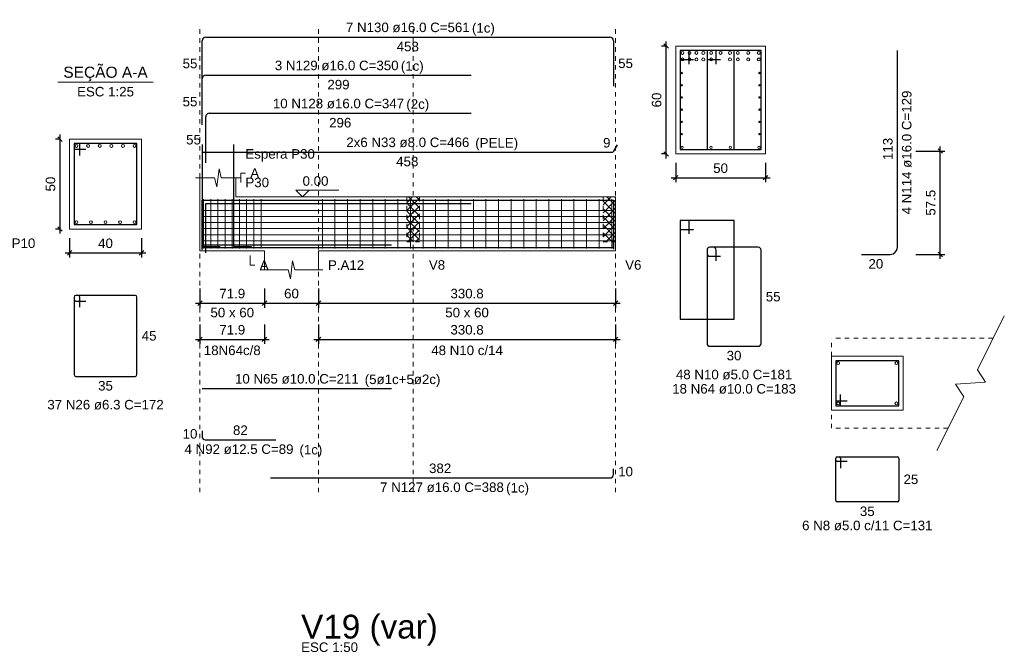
# Model space of a CAD drawing. Header units: millimetres. Extents: x 10 to 1250, y -62 to 528.
# Tile 844 of 909: x 837 to 858, y 84 to 98. Entities that reach past the tile are written whole.
import ezdxf

# ---------------------------------------------------------------- set-up
doc = ezdxf.new("R2010")
doc.units = ezdxf.units.MM
doc.header["$LTSCALE"] = 0.05
doc.linetypes.add('DOT', pattern=[6.35, 0, -6.35])
for name, color, linetype, lineweight in [('Descrição da armadura', 7, 'Continuous', 5), ('DT-Arm complementar', 5, 'Continuous', 5), ('DT-Barras na forma', 2, 'Continuous', 30), ('DT-Barras no corte', 5, 'Continuous', 5), ('DT-Barras rebatidas', 2, 'Continuous', 30), ('DT-Cotas', 9, 'Continuous', 5), ('DT-Forma', 5, 'Continuous', 5), ('DT-Hachura intersecção vigas', 9, 'Continuous', 5), ('DT-Pontilhado', 9, 'DOT', 5), ('DT-Textos', 7, 'Continuous', 5), ('DT-Título', 3, 'Continuous', 20), ('Textos armaduras', 7, 'Continuous', 5)]:
    doc.layers.add(name, color=color, linetype=linetype, lineweight=lineweight)
doc.styles.add('Arial', font='arial.ttf')
doc.styles.get("Standard").update_dxf_attribs({"font": 'arial.ttf'})
doc.dimstyles.new('UM_25.000000', dxfattribs={"dimtxt": 0.18, "dimasz": 0.1, "dimexe": 0.1, "dimexo": 0.2, "dimgap": 0, "dimtad": 1, "dimtih": 1, "dimtoh": 1, "dimdec": 1, "dimlfac": 25, "dimzin": 0, "dimdsep": 46, "dimtxsty": 'Standard', "dimcen": 0.09, "dimdle": 0.1, "dimadec": 1, "dimazin": 2, "dimtfac": 1, "dimtdec": 4, "dimtofl": 0, "dimtmove": 0, "dimatfit": 3, "dimfxl": 1, "dimtolj": 1, "dimarcsym": 0})
doc.dimstyles.new('UM_50.000000', dxfattribs={"dimtxt": 0.18, "dimasz": 0.1, "dimexe": 0.1, "dimexo": 0.2, "dimgap": 0.1, "dimtad": 1, "dimdec": 1, "dimlfac": 50, "dimzin": 0, "dimdsep": 46, "dimtxsty": 'Standard', "dimblk": 'OBLIQUE', "dimcen": 0.09, "dimdle": 0.1, "dimadec": 1, "dimazin": 2, "dimtfac": 1, "dimtdec": 1, "dimtofl": 0, "dimtmove": 0, "dimatfit": 3, "dimldrblk": 'OBLIQUE', "dimfxl": 1, "dimtolj": 1, "dimarcsym": 1})
pattern_1 = [(45, (753.16489, 53.44544), (-0.08838835, 0.08838835), []), (135, (753.16489, 53.44544), (-0.08838835, -0.08838835), [])]

# ---------------------------------------------------------------- blocks, each defined once
blk = doc.blocks.new('_Oblique')
at = {"color": 0, "linetype": 'ByBlock', "lineweight": -2}
blk.add_line((-0.5, -0.5), (0.5, 0.5), dxfattribs=at)
blk = doc.blocks.new('*D1196')
at = {"layer": 'Defpoints', "color": 0, "transparency": 16777216}
for p in [(837.465, 95.436), (837.677, 95.436), (837.677, 93.436)]:
    blk.add_point(p, dxfattribs=at)
at = {"layer": 'DT-Cotas', "color": 0, "lineweight": -2, "transparency": 16777216}
for p, q in [((837.477, 95.436), (837.365, 95.436)), ((837.465, 93.336), (837.465, 95.536)), ((837.477, 93.436), (837.365, 93.436))]:
    blk.add_line(p, q, dxfattribs=at)
at = {"layer": 'DT-Cotas', "color": 0, "lineweight": -2, "transparency": 16777216, "xscale": 0.1, "yscale": 0.1, "zscale": 0.1}
for p, rotation in [((837.465, 95.436), 90), ((837.465, 93.436), 270)]:
    blk.add_blockref('_Oblique', p, dxfattribs=dict(at, rotation=rotation))
at = {"layer": 'DT-Cotas', "transparency": 16777216, "insert": (837.253, 94.436), "char_height": 0.2118, "attachment_point": 5, "rotation": 90, "style": 'Arial'}
blk.add_mtext('\\A1;50', dxfattribs=at)
blk = doc.blocks.new('*D1197')
at = {"layer": 'Defpoints', "color": 0, "transparency": 16777216}
for p in [(837.677, 93.436), (839.277, 93.436), (839.277, 92.906)]:
    blk.add_point(p, dxfattribs=at)
at = {"layer": 'DT-Cotas', "color": 0, "lineweight": -2, "transparency": 16777216}
for p, q in [((837.677, 93.236), (837.677, 92.806)), ((839.277, 93.236), (839.277, 92.806)), ((837.577, 92.906), (839.377, 92.906))]:
    blk.add_line(p, q, dxfattribs=at)
at = {"layer": 'DT-Cotas', "color": 0, "lineweight": -2, "transparency": 16777216, "xscale": 0.1, "yscale": 0.1, "zscale": 0.1, "rotation": 180}
blk.add_blockref('_Oblique', (837.677, 92.906), dxfattribs=at)
at = {"layer": 'DT-Cotas', "color": 0, "lineweight": -2, "transparency": 16777216, "xscale": 0.1, "yscale": 0.1, "zscale": 0.1}
blk.add_blockref('_Oblique', (839.277, 92.906), dxfattribs=at)
at = {"layer": 'DT-Cotas', "transparency": 16777216, "insert": (838.477, 93.118), "char_height": 0.2118, "attachment_point": 5, "rotation": 0.0057, "style": 'Arial'}
blk.add_mtext('\\A1;40', dxfattribs=at)
blk = doc.blocks.new('*D1198')
at = {"layer": 'Defpoints', "color": 0, "transparency": 16777216}
for p in [(840.579, 92.317), (842.017, 92.317), (842.017, 91.787)]:
    blk.add_point(p, dxfattribs=at)
at = {"layer": 'DT-Cotas', "color": 0, "lineweight": -2, "transparency": 16777216}
for p, q in [((840.579, 92.117), (840.579, 91.687)), ((842.017, 92.117), (842.017, 91.687)), ((840.479, 91.787), (842.117, 91.787))]:
    blk.add_line(p, q, dxfattribs=at)
at = {"layer": 'DT-Cotas', "color": 0, "lineweight": -2, "transparency": 16777216, "xscale": 0.1, "yscale": 0.1, "zscale": 0.1, "rotation": 180}
blk.add_blockref('_Oblique', (840.579, 91.787), dxfattribs=at)
at = {"layer": 'DT-Cotas', "color": 0, "lineweight": -2, "transparency": 16777216, "xscale": 0.1, "yscale": 0.1, "zscale": 0.1}
blk.add_blockref('_Oblique', (842.017, 91.787), dxfattribs=at)
at = {"layer": 'DT-Cotas', "transparency": 16777216, "insert": (841.298, 91.999), "char_height": 0.2118, "attachment_point": 5, "rotation": 0.0057, "style": 'Arial'}
blk.add_mtext('\\A1;71.9', dxfattribs=at)
blk = doc.blocks.new('*D1199')
at = {"layer": 'Defpoints', "color": 0, "transparency": 16777216}
for p in [(842.017, 92.317), (843.217, 92.317), (843.217, 91.787)]:
    blk.add_point(p, dxfattribs=at)
at = {"layer": 'DT-Cotas', "color": 0, "lineweight": -2, "transparency": 16777216}
for p, q in [((842.017, 92.117), (842.017, 91.687)), ((843.217, 92.117), (843.217, 91.687)), ((841.917, 91.787), (843.317, 91.787))]:
    blk.add_line(p, q, dxfattribs=at)
at = {"layer": 'DT-Cotas', "color": 0, "lineweight": -2, "transparency": 16777216, "xscale": 0.1, "yscale": 0.1, "zscale": 0.1, "rotation": 180}
blk.add_blockref('_Oblique', (842.017, 91.787), dxfattribs=at)
at = {"layer": 'DT-Cotas', "color": 0, "lineweight": -2, "transparency": 16777216, "xscale": 0.1, "yscale": 0.1, "zscale": 0.1}
blk.add_blockref('_Oblique', (843.217, 91.787), dxfattribs=at)
at = {"layer": 'DT-Cotas', "transparency": 16777216, "insert": (842.617, 91.999), "char_height": 0.2118, "attachment_point": 5, "rotation": 0.0057, "style": 'Arial'}
blk.add_mtext('\\A1;60', dxfattribs=at)
blk = doc.blocks.new('*D1200')
at = {"layer": 'Defpoints', "color": 0, "transparency": 16777216}
for p in [(843.217, 92.317), (849.833, 92.317), (849.833, 91.787)]:
    blk.add_point(p, dxfattribs=at)
at = {"layer": 'DT-Cotas', "color": 0, "lineweight": -2, "transparency": 16777216}
for p, q in [((843.217, 92.117), (843.217, 91.687)), ((849.833, 92.117), (849.833, 91.687)), ((843.117, 91.787), (849.933, 91.787))]:
    blk.add_line(p, q, dxfattribs=at)
at = {"layer": 'DT-Cotas', "color": 0, "lineweight": -2, "transparency": 16777216, "xscale": 0.1, "yscale": 0.1, "zscale": 0.1, "rotation": 180}
blk.add_blockref('_Oblique', (843.217, 91.787), dxfattribs=at)
at = {"layer": 'DT-Cotas', "color": 0, "lineweight": -2, "transparency": 16777216, "xscale": 0.1, "yscale": 0.1, "zscale": 0.1}
blk.add_blockref('_Oblique', (849.833, 91.787), dxfattribs=at)
at = {"layer": 'DT-Cotas', "transparency": 16777216, "insert": (846.525, 91.999), "char_height": 0.2118, "attachment_point": 5, "rotation": 0.0057, "style": 'Arial'}
blk.add_mtext('\\A1;330.8', dxfattribs=at)
blk = doc.blocks.new('*D1201')
at = {"layer": 'Defpoints', "color": 0, "transparency": 16777216}
for p in [(840.579, 91.512), (842.017, 91.512), (842.017, 90.982)]:
    blk.add_point(p, dxfattribs=at)
at = {"layer": 'DT-Cotas', "color": 0, "lineweight": -2, "transparency": 16777216}
for p, q in [((840.579, 91.312), (840.579, 90.882)), ((842.017, 91.312), (842.017, 90.882)), ((840.479, 90.982), (842.117, 90.982))]:
    blk.add_line(p, q, dxfattribs=at)
at = {"layer": 'DT-Cotas', "color": 0, "lineweight": -2, "transparency": 16777216, "xscale": 0.1, "yscale": 0.1, "zscale": 0.1, "rotation": 180}
blk.add_blockref('_Oblique', (840.579, 90.982), dxfattribs=at)
at = {"layer": 'DT-Cotas', "color": 0, "lineweight": -2, "transparency": 16777216, "xscale": 0.1, "yscale": 0.1, "zscale": 0.1}
blk.add_blockref('_Oblique', (842.017, 90.982), dxfattribs=at)
at = {"layer": 'DT-Cotas', "transparency": 16777216, "insert": (841.298, 91.194), "char_height": 0.2118, "attachment_point": 5, "rotation": 0.0057, "style": 'Arial'}
blk.add_mtext('\\A1;71.9', dxfattribs=at)
blk = doc.blocks.new('*D1202')
at = {"layer": 'Defpoints', "color": 0, "transparency": 16777216}
for p in [(843.217, 91.512), (849.833, 91.512), (849.833, 90.982)]:
    blk.add_point(p, dxfattribs=at)
at = {"layer": 'DT-Cotas', "color": 0, "lineweight": -2, "transparency": 16777216}
for p, q in [((843.217, 91.312), (843.217, 90.882)), ((849.833, 91.312), (849.833, 90.882)), ((843.117, 90.982), (849.933, 90.982))]:
    blk.add_line(p, q, dxfattribs=at)
at = {"layer": 'DT-Cotas', "color": 0, "lineweight": -2, "transparency": 16777216, "xscale": 0.1, "yscale": 0.1, "zscale": 0.1, "rotation": 180}
blk.add_blockref('_Oblique', (843.217, 90.982), dxfattribs=at)
at = {"layer": 'DT-Cotas', "color": 0, "lineweight": -2, "transparency": 16777216, "xscale": 0.1, "yscale": 0.1, "zscale": 0.1}
blk.add_blockref('_Oblique', (849.833, 90.982), dxfattribs=at)
at = {"layer": 'DT-Cotas', "transparency": 16777216, "insert": (846.525, 91.194), "char_height": 0.2118, "attachment_point": 5, "rotation": 0.0057, "style": 'Arial'}
blk.add_mtext('\\A1;330.8', dxfattribs=at)
blk = doc.blocks.new('*D1203')
at = {"layer": 'Defpoints', "color": 0, "transparency": 16777216}
for p in [(850.957, 97.506), (851.169, 97.506), (851.169, 95.106)]:
    blk.add_point(p, dxfattribs=at)
at = {"layer": 'DT-Cotas', "color": 0, "lineweight": -2, "transparency": 16777216}
for p, q in [((850.957, 95.006), (850.957, 97.606)), ((850.969, 97.506), (850.857, 97.506)), ((850.969, 95.106), (850.857, 95.106))]:
    blk.add_line(p, q, dxfattribs=at)
at = {"layer": 'DT-Cotas', "color": 0, "lineweight": -2, "transparency": 16777216, "xscale": 0.1, "yscale": 0.1, "zscale": 0.1}
for p, rotation in [((850.957, 97.506), 90), ((850.957, 95.106), 270)]:
    blk.add_blockref('_Oblique', p, dxfattribs=dict(at, rotation=rotation))
at = {"layer": 'DT-Cotas', "transparency": 16777216, "insert": (850.745, 96.306), "char_height": 0.2118, "attachment_point": 5, "rotation": 90, "style": 'Arial'}
blk.add_mtext('\\A1;60', dxfattribs=at)
blk = doc.blocks.new('*D1204')
at = {"layer": 'Defpoints', "color": 0, "transparency": 16777216}
for p in [(851.169, 95.106), (853.169, 95.106), (853.169, 94.577)]:
    blk.add_point(p, dxfattribs=at)
at = {"layer": 'DT-Cotas', "color": 0, "lineweight": -2, "transparency": 16777216}
for p, q in [((851.169, 94.906), (851.169, 94.477)), ((853.169, 94.906), (853.169, 94.477)), ((851.069, 94.577), (853.269, 94.577))]:
    blk.add_line(p, q, dxfattribs=at)
at = {"layer": 'DT-Cotas', "color": 0, "lineweight": -2, "transparency": 16777216, "xscale": 0.1, "yscale": 0.1, "zscale": 0.1, "rotation": 180}
blk.add_blockref('_Oblique', (851.169, 94.577), dxfattribs=at)
at = {"layer": 'DT-Cotas', "color": 0, "lineweight": -2, "transparency": 16777216, "xscale": 0.1, "yscale": 0.1, "zscale": 0.1}
blk.add_blockref('_Oblique', (853.169, 94.577), dxfattribs=at)
at = {"layer": 'DT-Cotas', "transparency": 16777216, "insert": (852.169, 94.788), "char_height": 0.2118, "attachment_point": 5, "rotation": 0.0057, "style": 'Arial'}
blk.add_mtext('\\A1;50', dxfattribs=at)
blk = doc.blocks.new('*D1205')
at = {"layer": 'Defpoints', "color": 0, "transparency": 16777216}
for p in [(856.317, 95.171), (857.059, 95.171), (856.317, 92.871)]:
    blk.add_point(p, dxfattribs=at)
at = {"layer": 'DT-Cotas', "color": 0, "lineweight": -2, "transparency": 16777216}
for p, q in [((856.517, 95.171), (857.159, 95.171)), ((857.059, 92.771), (857.059, 95.271)), ((856.517, 92.871), (857.159, 92.871))]:
    blk.add_line(p, q, dxfattribs=at)
at = {"layer": 'DT-Cotas', "color": 0, "lineweight": -2, "transparency": 16777216, "xscale": 0.1, "yscale": 0.1, "zscale": 0.1}
for p, rotation in [((857.059, 95.171), 90), ((857.059, 92.871), 270)]:
    blk.add_blockref('_Oblique', p, dxfattribs=dict(at, rotation=rotation))
at = {"layer": 'DT-Cotas', "transparency": 16777216, "insert": (856.847, 94.021), "char_height": 0.2118, "attachment_point": 5, "rotation": 90, "style": 'Arial'}
blk.add_mtext('\\A1;57.5', dxfattribs=at)

msp = doc.modelspace()

# ---------------------------------------------------------------- hatches: boundary and pattern name
at = {"layer": 'DT-Hachura intersecção vigas', "linetype": 'Continuous'}
h = msp.add_hatch(dxfattribs=at)
h.set_pattern_fill('ANSI37', color=256, style=0)
h.set_pattern_definition(pattern_1)
h.paths.add_polyline_path([(845.1831, 93.152), (845.4631, 93.152), (845.4631, 94.152), (845.1831, 94.152), (845.1831, 93.152)])
h = msp.add_hatch(dxfattribs=at)
h.set_pattern_fill('ANSI37', color=256, style=0)
h.set_pattern_definition(pattern_1)
h.paths.add_polyline_path([(849.5531, 93.152), (849.8331, 93.152), (849.8331, 94.152), (849.5531, 94.152), (849.5531, 93.152)])

# ---------------------------------------------------------------- linework, layer by layer
at = {"layer": 'DT-Arm complementar'}
for p, q in [((840.6582, 93.002), (840.6582, 94.102)), ((840.8182, 93.002), (840.8182, 94.102)), ((840.9782, 93.002), (840.9782, 94.102)), ((841.1382, 93.002), (841.1382, 94.102)), ((841.2982, 93.002), (841.2982, 94.102)), ((841.4582, 93.002), (841.4582, 94.102)), ((841.6182, 93.002), (841.6182, 94.102)), ((841.7782, 93.002), (841.7782, 94.102)), ((841.9382, 93.002), (841.9382, 94.102)), ((843.3052, 93.002), (843.3052, 94.102)), ((843.5852, 93.002), (843.5852, 94.102)), ((843.8652, 93.002), (843.8652, 94.102)), ((844.1452, 93.002), (844.1452, 94.102)), ((844.4252, 93.002), (844.4252, 94.102)), ((844.7052, 93.002), (844.7052, 94.102)), ((844.9852, 93.002), (844.9852, 94.102)), ((845.2652, 93.002), (845.2652, 94.102)), ((845.5452, 93.002), (845.5452, 94.102)), ((845.8252, 93.002), (845.8252, 94.102)), ((846.1052, 93.002), (846.1052, 94.102)), ((846.3852, 93.002), (846.3852, 94.102)), ((846.6652, 93.002), (846.6652, 94.102)), ((846.9452, 93.002), (846.9452, 94.102)), ((847.2252, 93.002), (847.2252, 94.102)), ((847.5052, 93.002), (847.5052, 94.102)), ((847.7852, 93.002), (847.7852, 94.102)), ((848.0652, 93.002), (848.0652, 94.102)), ((848.3452, 93.002), (848.3452, 94.102)), ((848.6252, 93.002), (848.6252, 94.102)), ((848.9052, 93.002), (848.9052, 94.102)), ((849.1852, 93.002), (849.1852, 94.102)), ((849.4652, 93.002), (849.4652, 94.102)), ((849.7452, 93.002), (849.7452, 94.102)), ((840.6291, 93.8521), (849.7831, 93.8521)), ((840.6291, 93.7162), (849.7831, 93.7162)), ((840.6291, 93.5804), (849.7831, 93.5804)), ((840.6291, 93.4445), (849.7831, 93.4445)), ((840.6291, 93.3087), (849.7831, 93.3087)), ((840.6291, 93.1728), (849.7831, 93.1728))]:
    msp.add_line(p, q, dxfattribs=at)
at = {"layer": 'DT-Barras na forma'}
for p, q in [((851.469, 97.4061), (851.269, 97.4061)), ((851.269, 97.4061), (851.269, 95.2061)), ((852.469, 97.4061), (851.269, 97.4061)), ((851.269, 97.4061), (851.269, 97.2061)), ((851.469, 97.1061), (851.469, 97.4061)), ((852.069, 97.4061), (851.869, 97.4061)), ((851.869, 97.4061), (851.869, 95.2061)), ((853.069, 97.4061), (851.869, 97.4061)), ((851.869, 97.4061), (851.869, 97.2061)), ((852.069, 97.1061), (852.069, 97.4061)), ((852.469, 95.2061), (852.469, 97.4061)), ((853.069, 95.2061), (853.069, 97.4061)), ((851.269, 97.2061), (851.569, 97.2061)), ((851.869, 97.2061), (852.169, 97.2061)), ((837.903, 95.3356), (837.777, 95.3356)), ((837.777, 95.3356), (837.777, 93.5356)), ((839.177, 95.3356), (837.777, 95.3356)), ((837.777, 95.3356), (837.777, 95.2096)), ((837.777, 95.2096), (838.04, 95.2096)), ((837.903, 95.0726), (837.903, 95.3356)), ((839.177, 93.5356), (839.177, 95.3356)), ((851.269, 95.2061), (852.469, 95.2061)), ((851.869, 95.2061), (853.069, 95.2061)), ((837.777, 93.5356), (839.177, 93.5356))]:
    msp.add_line(p, q, dxfattribs=at)
for points in [[(840.6291, 95.3174), (840.6291, 93.05), (841.0291, 93.05)], [(841.3291, 95.3174), (841.3291, 93.05), (841.7291, 93.05)], [(840.6291, 92.976), (840.6291, 94.076), (846.6173, 94.076)], [(840.6291, 92.976), (840.6291, 94.076), (849.7831, 94.076), (849.7831, 92.986)], [(840.7067, 92.904), (840.7067, 94.004), (846.6173, 94.004)], [(840.6291, 93.2245), (840.6291, 93.0245), (842.2673, 93.0245)], [(842.1498, 93.028), (849.7831, 93.028), (849.7831, 93.228)], [(840.6291, 93.082), (844.8442, 93.082)], [(840.6291, 93.022), (844.8442, 93.022)], [(854.9847, 89.6064), (854.7347, 89.6064), (854.7347, 89.5064), (856.1347, 89.5064), (856.1347, 90.5064), (854.7347, 90.5064), (854.7347, 89.5064), (854.8347, 89.5064), (854.8347, 89.7564)]]:
    msp.add_lwpolyline(points, dxfattribs=at)
at = {"layer": 'DT-Barras no corte'}
for centre, radius in [((851.321, 97.3541), 0.032), ((851.4756, 97.3541), 0.032), ((851.6301, 97.3541), 0.032), ((851.7847, 97.3541), 0.032), ((851.9599, 97.3541), 0.032), ((852.169, 97.3541), 0.032), ((852.3781, 97.3541), 0.032), ((852.5533, 97.3541), 0.032), ((852.7851, 97.3541), 0.032), ((853.017, 97.3541), 0.032), ((851.321, 97.2101), 0.032), ((851.4756, 97.2101), 0.032), ((851.6301, 97.2101), 0.032), ((851.7847, 97.2101), 0.032), ((851.9599, 97.2101), 0.032), ((852.3781, 97.2101), 0.032), ((852.5533, 97.2101), 0.032), ((852.7851, 97.2101), 0.032), ((852.7851, 97.2101), 0.032), ((853.017, 97.2101), 0.032), ((851.305, 96.9064), 0.016), ((853.033, 96.9064), 0.016), ((851.305, 96.6347), 0.016), ((853.033, 96.6347), 0.016), ((851.305, 96.363), 0.016), ((853.033, 96.363), 0.016), ((851.305, 96.0913), 0.016), ((853.033, 96.0913), 0.016), ((851.305, 95.8195), 0.016), ((853.033, 95.8195), 0.016), ((851.305, 95.5478), 0.016), ((853.033, 95.5478), 0.016), ((837.829, 95.2836), 0.032), ((838.0882, 95.2836), 0.032), ((838.3474, 95.2836), 0.032), ((838.6066, 95.2836), 0.032), ((838.8658, 95.2836), 0.032), ((839.125, 95.2836), 0.032), ((851.314, 95.2511), 0.025), ((851.9529, 95.2511), 0.025), ((852.3851, 95.2511), 0.025), ((853.024, 95.2511), 0.025), ((837.829, 93.5876), 0.032), ((838.153, 93.5876), 0.032), ((838.477, 93.5876), 0.032), ((838.801, 93.5876), 0.032), ((839.125, 93.5876), 0.032), ((854.7867, 90.4544), 0.032), ((856.0827, 90.4544), 0.032), ((854.7867, 89.5584), 0.032), ((856.0827, 89.5584), 0.032)]:
    msp.add_circle(centre, radius, dxfattribs=at)
at = {"layer": 'DT-Barras rebatidas'}
for p, q in [((840.6291, 96.6048), (840.6291, 97.6248)), ((840.7091, 97.7048), (849.7031, 97.7048)), ((849.7831, 97.6248), (849.7831, 96.6148)), ((856.1055, 93.0313), (856.1055, 97.4061)), ((840.6291, 95.7576), (840.6291, 96.7776)), ((840.7091, 96.8576), (846.6173, 96.8576)), ((840.7867, 96.0104), (846.6173, 96.0104)), ((840.7067, 94.9104), (840.7067, 95.9304)), ((840.6291, 95.1474), (849.76, 95.1474)), ((849.7946, 95.1674), (849.8751, 95.3068)), ((851.469, 93.6294), (851.269, 93.6294)), ((851.269, 93.6294), (851.269, 91.4294)), ((852.469, 93.6294), (851.269, 93.6294)), ((851.269, 93.6294), (851.269, 93.4294)), ((851.469, 93.3294), (851.469, 93.6294)), ((852.469, 91.4294), (852.469, 93.6294)), ((851.269, 93.4294), (851.569, 93.4294)), ((851.869, 92.9694), (851.869, 90.8894)), ((851.869, 92.9694), (851.869, 92.8894)), ((852.009, 93.0294), (851.929, 93.0294)), ((853.009, 93.0294), (851.929, 93.0294)), ((852.069, 92.7294), (852.069, 92.9694)), ((853.069, 90.8894), (853.069, 92.9694)), ((851.929, 92.8294), (852.169, 92.8294)), ((855.3055, 92.8713), (855.9455, 92.8713)), ((837.777, 91.9211), (837.777, 90.1967)), ((837.777, 91.9211), (837.777, 91.8707)), ((837.8652, 91.9589), (837.8148, 91.9589)), ((839.1392, 91.9589), (837.8148, 91.9589)), ((837.903, 91.6959), (837.903, 91.9211)), ((839.177, 90.1967), (839.177, 91.9211)), ((837.8148, 91.8329), (838.04, 91.8329)), ((851.269, 91.4294), (852.469, 91.4294)), ((851.929, 90.8294), (853.009, 90.8294)), ((837.8148, 90.1589), (839.1392, 90.1589)), ((840.6291, 89.8873), (844.8442, 89.8873)), ((840.6291, 88.9461), (840.6291, 88.8086)), ((840.6916, 88.7461), (842.2673, 88.7461)), ((854.7347, 88.2963), (854.7347, 88.3363)), ((854.7347, 87.3963), (854.7347, 88.3363)), ((854.7647, 88.3663), (856.1047, 88.3663)), ((854.7647, 88.3663), (854.8047, 88.3663)), ((854.8347, 88.3363), (854.8347, 88.1163)), ((856.1347, 88.3363), (856.1347, 87.3963)), ((854.9847, 88.2663), (854.7647, 88.2663)), ((842.1498, 87.8989), (849.7031, 87.8989)), ((849.7831, 87.9789), (849.7831, 88.0989)), ((856.1047, 87.3663), (854.7647, 87.3663))]:
    msp.add_line(p, q, dxfattribs=at)
for centre, radius, start, end in [((840.7091, 97.6248), 0.08, 90, 180), ((849.7031, 97.6248), 0.08, 0, 90), ((840.7091, 96.7776), 0.08, 90, 180), ((840.7867, 95.9304), 0.08, 90, 180), ((849.76, 95.1874), 0.04, 270, 330), ((851.929, 92.9694), 0.06, 90, 180), ((851.929, 92.9694), 0.06, 90, 180), ((852.009, 92.9694), 0.06, 0, 90), ((853.009, 92.9694), 0.06, 0, 90), ((855.9455, 93.0313), 0.16, 270, 0), ((851.929, 92.8894), 0.06, 180, 270), ((837.8148, 91.9211), 0.0378, 90, 180), ((837.8148, 91.9211), 0.0378, 90, 180), ((837.8148, 91.8707), 0.0378, 180, 270), ((837.8652, 91.9211), 0.0378, 0, 90), ((839.1392, 91.9211), 0.0378, 0, 90), ((851.929, 90.8894), 0.06, 180, 270), ((853.009, 90.8894), 0.06, 270, 0), ((837.8148, 90.1967), 0.0378, 180, 270), ((839.1392, 90.1967), 0.0378, 270, 0), ((840.6916, 88.8086), 0.0625, 180, 270), ((854.7647, 88.3363), 0.03, 90, 180), ((854.7647, 88.3363), 0.03, 90, 180), ((854.8047, 88.3363), 0.03, 0, 90), ((856.1047, 88.3363), 0.03, 0, 90), ((854.7647, 88.2963), 0.03, 180, 270), ((849.7031, 87.9789), 0.08, 270, 0), ((854.7647, 87.3963), 0.03, 180, 270), ((856.1047, 87.3963), 0.03, 270, 0)]:
    msp.add_arc(centre, radius, start, end, dxfattribs=at)
at = {"layer": 'DT-Forma'}
for p, q in [((853.169, 97.5061), (851.169, 97.5061)), ((851.169, 97.5061), (851.169, 97.5061)), ((851.169, 97.5061), (851.169, 95.1061)), ((853.169, 95.1061), (853.169, 97.5061)), ((853.169, 97.5061), (853.169, 97.5061)), ((839.277, 95.4356), (837.677, 95.4356)), ((837.677, 95.4356), (837.677, 95.4356)), ((837.677, 95.4356), (837.677, 93.4356)), ((839.277, 93.4356), (839.277, 95.4356)), ((839.277, 95.4356), (839.277, 95.4356)), ((851.169, 95.1061), (853.169, 95.1061)), ((851.169, 95.1061), (851.169, 95.1061)), ((853.169, 95.1061), (853.169, 95.1061)), ((840.9541, 94.3756), (841.0041, 94.7756)), ((841.0041, 94.7756), (841.0541, 94.5756)), ((840.4791, 94.5756), (840.9041, 94.5756)), ((840.5791, 94.152), (840.5791, 94.5756)), ((840.9041, 94.5756), (840.9541, 94.3756)), ((841.0541, 94.5756), (841.4791, 94.5756)), ((841.3791, 94.5756), (841.3791, 94.152)), ((841.3791, 94.152), (842.0173, 94.152)), ((842.0173, 94.152), (843.2173, 94.152)), ((843.2173, 94.152), (845.1831, 94.152)), ((845.1831, 94.152), (845.4631, 94.152)), ((845.4631, 94.152), (849.5531, 94.152)), ((849.5531, 94.152), (849.8331, 94.152)), ((837.677, 93.4356), (839.277, 93.4356)), ((837.677, 93.4356), (837.677, 93.4356)), ((839.277, 93.4356), (839.277, 93.4356)), ((840.5791, 92.952), (841.3791, 92.952)), ((841.3791, 92.952), (842.0173, 92.952)), ((842.0173, 92.952), (842.0173, 92.5284)), ((843.2173, 92.5284), (843.2173, 92.952)), ((843.2173, 92.952), (845.1831, 92.952)), ((845.1831, 92.952), (845.4631, 92.952)), ((845.4631, 92.952), (849.5531, 92.952)), ((849.5531, 92.952), (849.8331, 92.952)), ((842.5923, 92.3284), (842.6423, 92.7284)), ((842.6423, 92.7284), (842.6923, 92.5284)), ((841.9173, 92.5284), (842.5423, 92.5284)), ((842.5423, 92.5284), (842.5923, 92.3284)), ((842.6923, 92.5284), (843.3173, 92.5284))]:
    msp.add_line(p, q, dxfattribs=at)
at = {"layer": 'DT-Forma', "linetype": 'Continuous'}
for p, q in [((840.5791, 92.952), (840.5791, 94.152)), ((849.8331, 94.152), (849.8331, 92.952))]:
    msp.add_line(p, q, dxfattribs=at)
at = {"layer": 'DT-Forma'}
msp.add_lwpolyline([(856.9847, 88.5064), (857.5847, 89.7064), (857.3999, 89.9863), (858.0695, 90.0264), (857.8847, 90.3064), (858.4847, 91.5064)], dxfattribs=at)
at = {"layer": 'DT-Forma', "linetype": 'DOT', "ltscale": 0.2}
for points in [[(858.2347, 91.0064), (854.6347, 91.0064)], [(854.6347, 89.0064), (854.6347, 91.0064)], [(857.2347, 89.0064), (854.6347, 89.0064)]]:
    msp.add_lwpolyline(points, dxfattribs=at)
at = {"layer": 'DT-Forma'}
msp.add_lwpolyline([(856.2347, 89.4064), (856.2347, 90.6064), (854.6347, 90.6064), (854.6347, 89.4064), (856.2347, 89.4064)], close=True, dxfattribs=at)
at = {"layer": 'DT-Pontilhado', "ltscale": 0.2}
for p, q in [((840.5791, 87.5812), (840.5791, 97.9166)), ((843.2173, 87.5812), (843.2173, 97.9166)), ((845.3231, 87.5812), (845.3231, 97.9166)), ((849.8331, 87.5812), (849.8331, 97.9166)), ((845.1831, 94.152), (845.1831, 93.152)), ((845.4631, 94.152), (845.4631, 93.152)), ((849.5531, 94.152), (849.5531, 93.152)), ((845.1831, 93.152), (845.4631, 93.152)), ((849.5531, 93.152), (849.8331, 93.152))]:
    msp.add_line(p, q, dxfattribs=at)
at = {"layer": 'DT-Textos'}
msp.add_line((837.418, 96.7005), (839.536, 96.7005), dxfattribs=at)
for points in [[(841.4878, 94.4697), (841.4878, 94.6815), (841.5937, 94.6815)], [(843.012, 94.3002), (842.8638, 94.152), (842.7155, 94.3002), (843.6686, 94.3002)], [(841.6982, 92.8461), (841.6982, 92.6343), (841.8041, 92.6343)]]:
    msp.add_lwpolyline(points, dxfattribs=at)

# ---------------------------------------------------------------- texts
at = {"layer": 'Descrição da armadura', "linetype": 'Continuous', "char_height": 0.2118, "attachment_point": 8, "line_spacing_factor": 0.798, "style": 'Arial'}
for s, insert, width in [('7 N130 ø16.0 C=561', (845.2061, 97.8107), 5.524605), ('3 N129 ø16.0 C=350', (843.6232, 96.9635), 5.524605), ('10 N128 ø16.0 C=347', (843.662, 96.1163), 5.854558), ('2x6 N33 ø8.0 C=466', (845.2061, 95.2533), 5.491291), ('18N64c/8', (841.2982, 90.6292), 2.539679), ('48 N10 c/14', (846.5252, 90.6292), 3.199294), ('48 N10 ø5.0 C=181', (852.469, 90.0881), 5.194653), ('10 N65 ø10.0 C=211', (842.7366, 89.9932), 5.524605), ('18 N64 ø10.0 C=183', (852.469, 89.7704), 5.524605), ('37 N26 ø6.3 C=172', (838.477, 89.4176), 5.194653), ('4 N92 ø12.5 C=89', (841.4482, 88.4284), 4.8647), ('7 N127 ø16.0 C=388', (845.9664, 87.5812), 5.524605)]:
    msp.add_mtext(s, dxfattribs=dict(at, insert=insert, width=width))
at = {"layer": 'Descrição da armadura', "color": 7, "linetype": 'Continuous', "insert": (856.4232, 95.1387), "char_height": 0.2118, "width": 5.524605, "attachment_point": 8, "rotation": 90, "line_spacing_factor": 0.798, "style": 'Arial'}
msp.add_mtext('4 N114 ø16.0 C=129', dxfattribs=at)
at = {"layer": 'Descrição da armadura', "color": 7, "linetype": 'Continuous', "insert": (855.4347, 86.7309), "char_height": 0.2118, "width": 5.820954, "attachment_point": 8, "line_spacing_factor": 0.798, "style": 'Arial'}
msp.add_mtext('6 N8 ø5.0 c/11 C=131', dxfattribs=at)
at = {"layer": 'DT-Textos', "line_spacing_factor": 0.798, "style": 'Arial'}
for s, insert, char_height, width, attachment_point in [('(1c)', (846.6339, 97.7404), 0.2118, 1.156382, 7), ('SEÇÃO A-A', (838.4769, 96.7246), 0.2471, 3.656684, 8), ('(1c)', (845.0509, 96.8934), 0.2118, 1.156382, 7), ('ESC 1:25', (838.477, 96.3828), 0.2118, 2.874069, 8), ('(2c)', (845.1729, 96.0464), 0.2118, 1.156382, 7), ('Espera P30', (841.5909, 94.9374), 0.2118, 3.508817, 7), ('A', (841.6996, 94.5756), 0.2118, 0.447864, 7), ('P30', (841.5909, 94.3638), 0.2118, 1.194742, 7), ('0.00', (842.8638, 94.3955), 0.2118, 1.306872, 7), ('P10', (836.3879, 93.012), 0.2118, 1.194742, 7), ('A', (841.91, 92.5284), 0.2118, 0.447864, 7), ('P.A12', (843.4291, 92.5284), 0.2118, 1.829162, 7), ('V8', (845.6749, 92.5284), 0.2118, 0.821303, 7), ('V6', (850.0449, 92.5284), 0.2118, 0.821303, 7), ('50 x 60', (841.2982, 91.4694), 0.2118, 2.202601, 8), ('50 x 60', (846.5252, 91.4694), 0.2118, 2.202601, 8), ('(5ø1c+5ø2c)', (844.2469, 89.9234), 0.2118, 3.824879, 7), ('(1c)', (842.7939, 88.3584), 0.2118, 1.156382, 7), ('(1c)', (847.3949, 87.5114), 0.2118, 1.156382, 7), ('ESC 1:50', (842.8317, 84.0254), 0.2118, 2.874069, 7)]:
    msp.add_mtext(s, dxfattribs=dict(at, insert=insert, char_height=char_height, width=width, attachment_point=attachment_point))
at = {"layer": 'DT-Textos', "linetype": 'Continuous', "insert": (846.7079, 95.1834), "char_height": 0.2118, "width": 2.16424, "attachment_point": 7, "line_spacing_factor": 0.798, "style": 'Arial'}
msp.add_mtext('(PELE)', dxfattribs=at)
at = {"layer": 'DT-Título', "insert": (842.832, 84.1679), "char_height": 0.5295, "width": 6.442995, "attachment_point": 7, "line_spacing_factor": 0.798, "style": 'Arial'}
msp.add_mtext('V19 (var)', dxfattribs=at)
at = {"layer": 'Textos armaduras', "linetype": 'Continuous', "char_height": 0.2118, "attachment_point": 7, "line_spacing_factor": 0.798, "style": 'Arial'}
for s, insert, width in [('458', (844.9586, 97.3871), 0.989858), ('55', (840.1932, 97.0089), 0.659905), ('55', (849.889, 97.0139), 0.659905), ('299', (843.4157, 96.5399), 0.989858), ('55', (840.1932, 96.1617), 0.659905), ('296', (843.4545, 95.6927), 0.989858), ('55', (840.2708, 95.3145), 0.659905), ('9', (849.5529, 95.2463), 0.329953), ('458', (844.947, 94.8297), 0.989858), ('55', (853.1749, 91.8235), 0.659905), ('45', (839.2829, 90.953), 0.659905), ('30', (852.304, 90.5117), 0.659905), ('35', (838.312, 89.8412), 0.659905), ('10', (840.1932, 88.7714), 0.659905), ('82', (841.3144, 88.852), 0.659905), ('382', (845.679, 88.0048), 0.989858), ('10', (849.889, 87.933), 0.659905)]:
    msp.add_mtext(s, dxfattribs=dict(at, insert=insert, width=width))
at = {"layer": 'Textos armaduras', "color": 7, "linetype": 'Continuous', "insert": (855.9996, 94.9712), "char_height": 0.2118, "width": 0.989858, "attachment_point": 7, "rotation": 90, "line_spacing_factor": 0.798, "style": 'Arial'}
msp.add_mtext('113', dxfattribs=at)
at = {"layer": 'Textos armaduras', "color": 7, "linetype": 'Continuous', "char_height": 0.2118, "width": 0.659905, "attachment_point": 7, "line_spacing_factor": 0.798, "style": 'Arial'}
for s, insert in [('20', (855.4605, 92.5536)), ('25', (856.2406, 87.7604)), ('35', (855.2697, 87.0486))]:
    msp.add_mtext(s, dxfattribs=dict(at, insert=insert))

# ---------------------------------------------------------------- dimensions: what is measured, and where the dimension line sits
at = {"layer": 'DT-Cotas'}
for base, p1, p2, picture, middle in [((850.9572, 97.5061), (851.169, 95.1061), (851.169, 97.5061), '*D1203', (850.7454, 96.3061)), ((837.4652, 95.4356), (837.677, 93.4356), (837.677, 95.4356), '*D1196', (837.2534, 94.4356)), ((857.0586, 95.1713), (856.3173, 92.8713), (856.3173, 95.1713), '*D1205', (856.8468, 94.0213))]:
    dim = msp.add_linear_dim(base=base, p1=p1, p2=p2, angle=90, dimstyle='UM_25.000000', override={"dimtxt": 0.2118, "dimasz": 0.1, "dimexe": 0.1, "dimexo": 0.2, "dimtad": 1, "dimtih": 0, "dimtoh": 0, "dimdec": 1, "dimlfac": 25, "dimzin": 8, "dimtxsty": 'Arial', "dimblk": 'Oblique', "dimblk1": 'Oblique', "dimblk2": 'Oblique', "dimsah": 1, "dimdle": 0.1, "dimse1": 0, "dimse2": 0, "dimclrt": 256, "dimadec": 1, "dimazin": 3, "dimtmove": 2, "dimldrblk": 'Oblique'}, dxfattribs=at)
    dim.commit()
    dim.dimension.update_dxf_attribs({"geometry": picture, "text_midpoint": middle, "dimtype": 160, "text_rotation": 90})
for base, p1, p2, dimstyle, override, picture, middle in [((853.169, 94.5766), (851.169, 95.1061), (853.169, 95.1061), 'UM_25.000000', {"dimtxt": 0.2118, "dimasz": 0.1, "dimexe": 0.1, "dimexo": 0.2, "dimtad": 1, "dimtih": 0, "dimtoh": 0, "dimdec": 1, "dimlfac": 25, "dimzin": 8, "dimtxsty": 'Arial', "dimblk": 'Oblique', "dimblk1": 'Oblique', "dimblk2": 'Oblique', "dimsah": 1, "dimdle": 0.1, "dimse1": 0, "dimse2": 0, "dimclrt": 256, "dimadec": 1, "dimazin": 3, "dimtmove": 2, "dimldrblk": 'Oblique'}, '*D1204', (852.169, 94.7884)), ((839.277, 92.9061), (837.677, 93.4356), (839.277, 93.4356), 'UM_25.000000', {"dimtxt": 0.2118, "dimasz": 0.1, "dimexe": 0.1, "dimexo": 0.2, "dimtad": 1, "dimtih": 0, "dimtoh": 0, "dimdec": 1, "dimlfac": 25, "dimzin": 8, "dimtxsty": 'Arial', "dimblk": 'Oblique', "dimblk1": 'Oblique', "dimblk2": 'Oblique', "dimsah": 1, "dimdle": 0.1, "dimse1": 0, "dimse2": 0, "dimclrt": 256, "dimadec": 1, "dimazin": 3, "dimtmove": 2, "dimldrblk": 'Oblique'}, '*D1197', (838.477, 93.1179)), ((842.0173, 91.7871), (840.5791, 92.3166), (842.0173, 92.3166), 'UM_50.000000', {"dimtxt": 0.2118, "dimasz": 0.1, "dimexe": 0.1, "dimexo": 0.2, "dimtad": 1, "dimtih": 0, "dimtoh": 0, "dimdec": 1, "dimlfac": 50, "dimzin": 8, "dimtxsty": 'Arial', "dimblk": 'Oblique', "dimblk1": 'Oblique', "dimblk2": 'Oblique', "dimsah": 1, "dimdle": 0.1, "dimse1": 0, "dimse2": 0, "dimclrt": 256, "dimadec": 1, "dimazin": 3, "dimtmove": 2, "dimldrblk": 'Oblique'}, '*D1198', (841.2982, 91.9989)), ((843.2173, 91.7871), (842.0173, 92.3166), (843.2173, 92.3166), 'UM_50.000000', {"dimtxt": 0.2118, "dimasz": 0.1, "dimexe": 0.1, "dimexo": 0.2, "dimtad": 1, "dimtih": 0, "dimtoh": 0, "dimdec": 1, "dimlfac": 50, "dimzin": 8, "dimtxsty": 'Arial', "dimblk": 'Oblique', "dimblk1": 'Oblique', "dimblk2": 'Oblique', "dimsah": 1, "dimdle": 0.1, "dimse1": 0, "dimse2": 0, "dimclrt": 256, "dimadec": 1, "dimazin": 3, "dimtmove": 2, "dimldrblk": 'Oblique'}, '*D1199', (842.6173, 91.9989)), ((849.8331, 91.7871), (843.2173, 92.3166), (849.8331, 92.3166), 'UM_50.000000', {"dimtxt": 0.2118, "dimasz": 0.1, "dimexe": 0.1, "dimexo": 0.2, "dimtad": 1, "dimtih": 0, "dimtoh": 0, "dimdec": 1, "dimlfac": 50, "dimzin": 8, "dimtxsty": 'Arial', "dimblk": 'Oblique', "dimblk1": 'Oblique', "dimblk2": 'Oblique', "dimsah": 1, "dimdle": 0.1, "dimse1": 0, "dimse2": 0, "dimclrt": 256, "dimadec": 1, "dimazin": 3, "dimtmove": 2, "dimldrblk": 'Oblique'}, '*D1200', (846.5252, 91.9989)), ((842.0173, 90.9822), (840.5791, 91.5117), (842.0173, 91.5117), 'UM_50.000000', {"dimtxt": 0.2118, "dimasz": 0.1, "dimexe": 0.1, "dimexo": 0.2, "dimtad": 1, "dimtih": 0, "dimtoh": 0, "dimdec": 1, "dimlfac": 50, "dimzin": 8, "dimtxsty": 'Arial', "dimblk": 'Oblique', "dimblk1": 'Oblique', "dimblk2": 'Oblique', "dimsah": 1, "dimdle": 0.1, "dimse1": 0, "dimse2": 0, "dimclrt": 256, "dimadec": 1, "dimazin": 3, "dimtmove": 2, "dimldrblk": 'Oblique'}, '*D1201', (841.2982, 91.194)), ((849.8331, 90.9822), (843.2173, 91.5117), (849.8331, 91.5117), 'UM_50.000000', {"dimtxt": 0.2118, "dimasz": 0.1, "dimexe": 0.1, "dimexo": 0.2, "dimtad": 1, "dimtih": 0, "dimtoh": 0, "dimdec": 1, "dimlfac": 50, "dimzin": 8, "dimtxsty": 'Arial', "dimblk": 'Oblique', "dimblk1": 'Oblique', "dimblk2": 'Oblique', "dimsah": 1, "dimdle": 0.1, "dimse1": 0, "dimse2": 0, "dimclrt": 256, "dimadec": 1, "dimazin": 3, "dimtmove": 2, "dimldrblk": 'Oblique'}, '*D1202', (846.5252, 91.194))]:
    dim = msp.add_linear_dim(base=base, p1=p1, p2=p2, dimstyle=dimstyle, override=override, dxfattribs=at)
    dim.commit()
    dim.dimension.update_dxf_attribs({"geometry": picture, "text_midpoint": middle, "dimtype": 160, "text_rotation": 0.00573})

doc.saveas('drawing.dxf')
